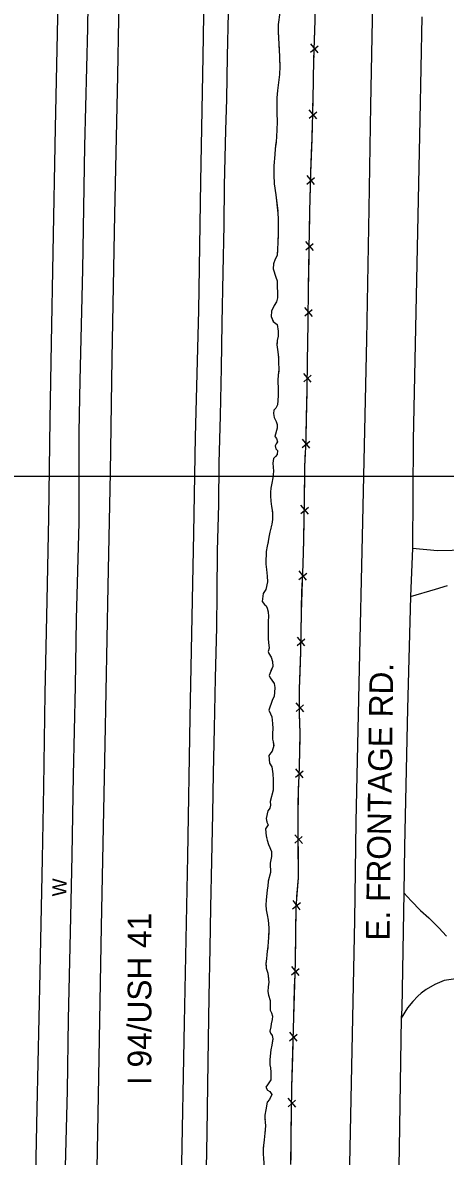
# Model space of a CAD drawing. Extents: x 591954 to 597000, y 198576 to 213500.
# Drawn here: x 594156.7 to 594335.4, y 210712.6 to 211191.6 of the extents above; entities that cross this region are included whole.
import ezdxf

# ---------------------------------------------------------------- set-up
doc = ezdxf.new("R2010")
doc.units = 0
for name, color, linetype in [('1', 7, 'Continuous'), ('Level 10', 7, 'Continuous'), ('Level 11', 7, 'Continuous'), ('Level 15', 7, 'Continuous'), ('Level 17', 7, 'Continuous'), ('Level 19', 7, 'Continuous')]:
    doc.layers.add(name, color=color, linetype=linetype)

msp = doc.modelspace()

# ---------------------------------------------------------------- linework, layer by layer
at = {"layer": 'Level 10'}
msp.add_line((593000, 211000), (595000, 211000), dxfattribs=at)
msp.add_line((593000, 211000), (595000, 211000), dxfattribs=at)
at = {"layer": 'Level 11'}
for points in [[(594290.55, 210476.1), (594291.57, 210525.8), (594292.67, 210594.94), (594294.13, 210661.1), (594297.11, 210812.38), (594297.66, 210853.99), (594298.97, 210912.37), (594300.53, 210980.83), (594302.18, 211057.77), (594303.18, 211112.92), (594303.98, 211156.68), (594305.25, 211221.98), (594306.52, 211280.92), (594307.82, 211348.24), (594307.84, 211363.61)], [(594174.17, 211353.1), (594173.64, 211313.11), (594172.85, 211273.76), (594172.08, 211236.3), (594171.57, 211200.42), (594170.51, 211147.21), (594169.53, 211094.52), (594168.84, 211056.27), (594168.25, 211023.92), (594167.6, 210982.58), (594166.96, 210947.49), (594166.1, 210908.1), (594165.49, 210868.71), (594165, 210838.3), (594163.92, 210790.21), (594162.74, 210732.76), (594161.54, 210677), (594160.31, 210610.68), (594159.36, 210549.54), (594158.29, 210495.26), (594157.59, 210460.37)], [(594183.44, 210463.91), (594184.17, 210503.22), (594185.14, 210557.74), (594186.39, 210616.72), (594187.41, 210661.6), (594188.68, 210730.38), (594190.07, 210809.74), (594191.63, 210886.77), (594192.88, 210953.47), (594193.81, 211001.57), (594194.59, 211049.86), (594195.73, 211110.64), (594196.94, 211169.32), (594197.79, 211217.41), (594199.04, 211279.16), (594200.37, 211353.37)], [(594236.14, 211356.07), (594235.07, 211306.02), (594233.84, 211238.06), (594232.83, 211177.35), (594231.88, 211124.47), (594231.08, 211069.98), (594229.63, 211016.6), (594228.9, 210975.92), (594227.38, 210897.98), (594226.38, 210839.43), (594225.07, 210768.99), (594223.7, 210701.89), (594222.9, 210649.47), (594221.38, 210584.45), (594220.05, 210515.29), (594218.89, 210465.12)], [(594243.55, 211195.74), (594243.16, 211177.45), (594242.93, 211159.33), (594242.52, 211146.27), (594241.95, 211122.88), (594241.82, 211106.11), (594241.38, 211086.14), (594240.9, 211064.64), (594240.63, 211045.84), (594240.16, 211025.47), (594239.71, 211005.64), (594239.56, 210988.07), (594238.94, 210968.46), (594238.79, 210950.57), (594238.65, 210936.23), (594238.09, 210914.63), (594237.68, 210893.45), (594237.31, 210874.56), (594236.93, 210857.3), (594236.5, 210837.49), (594236.08, 210817.69), (594235.84, 210800.55), (594235.48, 210779.99), (594235.13, 210761.79), (594234.81, 210742.84), (594234.52, 210722.42), (594234.02, 210692.36)], [(594325.42, 211194.14), (594324.66, 211150.75), (594323.39, 211089.74), (594321.87, 211015.16), (594321.51, 210969.59), (594320.64, 210949.17), (594319.38, 210901.67), (594318.2, 210843.45), (594317.86, 210823.99)], [(594317.86, 210823.99), (594316.97, 210775.1), (594316.78, 210770.9)], [(594316.78, 210770.9), (594315.84, 210716.02), (594315.21, 210678.12)]]:
    msp.add_lwpolyline(points, dxfattribs=at)
at = {"layer": 'Level 15'}
for p, q in [((594278.45, 211179.17), (594281.71, 211181.86)), ((594281.68, 211178.9), (594278.56, 211182.71)), ((594277.81, 211151.3), (594281.04, 211154.02)), ((594281.04, 211151.06), (594277.89, 211154.85)), ((594280.13, 211123.22), (594276.96, 211127)), ((594276.89, 211123.45), (594280.12, 211126.19)), ((594276.39, 211095.6), (594279.61, 211098.33)), ((594279.63, 211095.37), (594276.45, 211099.14)), ((594276, 211067.72), (594279.18, 211070.5)), ((594279.23, 211067.53), (594276.02, 211071.27)), ((594275.53, 211039.87), (594278.73, 211042.64)), ((594278.76, 211039.67), (594275.57, 211043.42)), ((594274.9, 211012.06), (594278.18, 211014.73)), ((594278.13, 211011.77), (594275.04, 211015.61)), ((594277.54, 210983.95), (594274.37, 210987.73)), ((594274.31, 210984.18), (594277.53, 210986.92)), ((594273.51, 210956.38), (594276.82, 210959.01)), ((594276.73, 210956.05), (594273.69, 210959.93)), ((594272.82, 210928.48), (594276.04, 210931.22)), ((594276.05, 210928.25), (594272.89, 210932.03)), ((594275.56, 210900.43), (594272.31, 210904.15)), ((594272.32, 210900.6), (594275.49, 210903.4)), ((594272.05, 210872.82), (594275.33, 210875.48)), ((594275.28, 210872.51), (594272.2, 210876.36)), ((594275.01, 210844.74), (594271.75, 210848.44)), ((594271.77, 210844.89), (594274.93, 210847.7)), ((594270.78, 210817.18), (594274.12, 210819.77)), ((594274, 210816.8), (594271.02, 210820.73)), ((594270.4, 210789.28), (594273.67, 210791.97)), ((594273.64, 210789), (594270.52, 210792.82)), ((594269.56, 210761.42), (594272.8, 210764.13)), ((594272.79, 210761.17), (594269.65, 210764.97)), ((594268.93, 210733.55), (594272.13, 210736.31)), ((594272.17, 210733.34), (594268.97, 210737.09))]:
    msp.add_line(p, q, dxfattribs=at)
for points in [[(594170.79, 210474.62), (594171.14, 210486.39), (594171.39, 210516.65), (594172.05, 210553.18), (594173.19, 210600.49), (594173.65, 210647.65), (594174.58, 210697.47), (594175.74, 210740.41), (594176.16, 210770.54), (594176.91, 210807.23), (594177.67, 210839.88), (594178.22, 210873.53), (594179.05, 210911.25), (594179.45, 210939.58), (594180.66, 210980.37), (594180.66, 211018.56), (594181.07, 211040.45), (594182.14, 211087.34), (594183.05, 211139.47), (594184.23, 211189.27), (594184.94, 211239.88), (594186.38, 211296.19), (594186.81, 211339.32), (594187.17, 211354.6)], [(594280.12, 211184.37), (594280.37, 211192.58), (594280.43, 211195.69)], [(594270.17, 210709.15), (594270.52, 210741.76), (594271.33, 210771.41), (594272.08, 210794.68), (594272.23, 210807.85), (594272.31, 210817.86), (594273.39, 210830.19), (594273.27, 210845.83), (594273.22, 210855.06), (594273.3, 210866.85), (594273.72, 210876.82), (594274.03, 210891.55), (594273.82, 210899.83), (594273.81, 210910.14), (594274.27, 210925.76), (594274.58, 210942.32), (594274.97, 210955.54), (594275.34, 210962.92), (594275.6, 210973.09), (594275.9, 210988.89), (594276.08, 211003.93), (594276.53, 211015.25), (594276.77, 211024.87), (594276.99, 211036.75), (594277.12, 211048.48), (594277.48, 211064.76), (594277.57, 211080.04), (594277.9, 211095.86), (594278.17, 211111.92), (594278.49, 211128.17), (594279.1, 211142.39), (594279.48, 211158.99), (594279.85, 211175.96), (594280.37, 211192.58)], [(594279.68, 211167.84), (594279.85, 211175.96), (594279.91, 211177.79)], [(594279.43, 211156.52), (594279.48, 211158.99), (594279.68, 211167.84)], [(594278.99, 211139.99), (594279.1, 211142.39), (594279.27, 211149.94)], [(594278.51, 211128.68), (594278.99, 211139.99)], [(594278.17, 211112.14), (594278.37, 211122.09)], [(594277.98, 211100.82), (594278.17, 211111.92), (594278.17, 211112.14)], [(594277.66, 211084.28), (594277.86, 211094.24)], [(594277.53, 211072.96), (594277.57, 211080.04), (594277.66, 211084.28)], [(594277.29, 211056.43), (594277.48, 211064.76), (594277.49, 211066.38)], [(594277.08, 211045.11), (594277.12, 211048.48), (594277.29, 211056.43)], [(594276.84, 211028.57), (594276.99, 211036.75), (594277.01, 211038.53)], [(594276.58, 211017.25), (594276.77, 211024.87), (594276.84, 211028.57)], [(594276.04, 211000.72), (594276.08, 211003.93), (594276.35, 211010.68)], [(594275.9, 210989.4), (594276.04, 211000.72)], [(594275.59, 210972.87), (594275.6, 210973.09), (594275.78, 210982.82)], [(594275.27, 210961.55), (594275.34, 210962.92), (594275.59, 210972.87)], [(594274.66, 210945.02), (594274.95, 210954.98)], [(594274.42, 210933.71), (594274.58, 210942.32), (594274.66, 210945.02)], [(594274.01, 210917.17), (594274.27, 210925.76), (594274.29, 210927.13)], [(594273.81, 210905.86), (594273.81, 210910.14), (594274.01, 210917.17)], [(594273.98, 210889.32), (594274.03, 210891.55), (594273.83, 210899.27)], [(594273.74, 210878), (594273.98, 210889.32)], [(594273.27, 210861.47), (594273.3, 210866.85), (594273.49, 210871.42)], [(594273.25, 210850.15), (594273.22, 210855.06), (594273.27, 210861.47)], [(594273.36, 210833.61), (594273.29, 210843.57)], [(594272.7, 210822.32), (594273.39, 210830.19), (594273.36, 210833.61)], [(594272.21, 210805.8), (594272.23, 210807.85), (594272.3, 210815.76)], [(594272.07, 210794.48), (594272.08, 210794.68), (594272.21, 210805.8)], [(594271.54, 210777.95), (594271.86, 210787.9)], [(594271.2, 210766.63), (594271.33, 210771.41), (594271.54, 210777.95)], [(594270.75, 210750.1), (594271.02, 210760.05)], [(594270.49, 210738.78), (594270.52, 210741.76), (594270.75, 210750.1)], [(594270.31, 210722.24), (594270.42, 210732.2)], [(594270.18, 210710.92), (594270.31, 210722.24)]]:
    msp.add_lwpolyline(points, dxfattribs=at)
at = {"layer": 'Level 17'}
for points in [[(594321.51, 210969.59), (594332.12, 210968.56), (594344.54, 210968.94)], [(594320.64, 210949.17), (594331.29, 210952.18), (594336.34, 210953.77)], [(594317.86, 210823.99), (594320.98, 210820.52), (594324.9, 210816.49), (594328.48, 210813.31), (594332.66, 210809.17), (594335.89, 210805.59)], [(594339.82, 210787.56), (594334.97, 210786.81), (594331.01, 210785.25), (594327.25, 210783.02), (594325.18, 210781.52), (594323.78, 210780.3), (594321.67, 210778.01), (594319.48, 210775.28), (594316.78, 210770.9)]]:
    msp.add_lwpolyline(points, dxfattribs=at)
at = {"layer": 'Level 19'}
for points in [[(594265.43, 211195.99), (594264.68, 211190.89), (594264.7, 211187.62), (594264.85, 211185.11), (594265.16, 211180.28), (594265.29, 211177.03), (594265.4, 211173.14), (594265.29, 211169.8), (594264.53, 211162.95), (594264.25, 211159.84), (594264.14, 211156.42), (594264.21, 211153.34), (594264.33, 211149.82), (594264.19, 211146.26), (594263.87, 211141.19), (594263.51, 211138.28), (594263.29, 211135.92), (594262.94, 211131.17), (594262.85, 211127.41), (594263.05, 211123.59), (594263.7, 211118.86), (594264.66, 211111.2), (594264.7, 211108.77), (594264.8, 211104.75), (594264.75, 211101.59), (594264.6, 211099.1), (594264.44, 211095.69), (594264.32, 211093.2)], [(594264.7, 211187.71), (594264.7, 211187.62), (594264.82, 211185.71)], [(594265.06, 211181.72), (594265.16, 211180.28), (594265.18, 211179.73)], [(594265.33, 211175.73), (594265.39, 211173.73)], [(594265.28, 211169.73), (594264.53, 211162.95), (594264.25, 211159.84), (594264.14, 211156.42), (594264.21, 211153.34), (594264.33, 211149.82), (594264.19, 211146.26), (594263.87, 211141.19), (594263.82, 211140.81)], [(594263.82, 211140.81), (594263.51, 211138.28), (594263.29, 211135.92), (594262.94, 211131.17), (594262.85, 211127.41), (594263.05, 211123.59), (594263.7, 211118.86), (594264.56, 211111.95)], [(594264.72, 211107.96), (594264.77, 211105.96)], [(594264.75, 211101.96), (594264.75, 211101.59), (594264.65, 211099.96)], [(594264.32, 211093.2), (594263.51, 211091.68), (594262.76, 211089.79), (594262.62, 211087.6), (594263.79, 211084.03), (594264.26, 211082.6), (594264.32, 211080.32), (594264.4, 211077.38), (594264.41, 211075.39), (594264.11, 211073.65), (594263.01, 211072.08), (594261.92, 211069.8), (594261.83, 211067.49), (594262.66, 211065.35), (594264.3, 211064.04), (594264.75, 211061.23), (594264.78, 211059.1), (594264.35, 211057.29), (594264.18, 211055.56), (594264.67, 211052.59), (594264.82, 211050.18), (594264.93, 211048.15), (594265.06, 211045.11), (594264.81, 211042.62), (594264.64, 211040.57), (594264.69, 211036.54), (594264.76, 211033.89), (594264.43, 211030.13), (594263.74, 211028.71), (594262.94, 211027.83), (594262.71, 211026.54), (594263.1, 211024.81), (594263.92, 211023.17), (594264.36, 211021.82), (594264.3, 211020.24), (594263.39, 211016.75), (594264.11, 211015.92), (594264.51, 211014.58), (594263.91, 211013.7), (594263.49, 211012.8), (594263.82, 211011.55), (594264.52, 211010.92), (594264.37, 211009.11), (594263.62, 211008.29), (594262.83, 211007.49), (594262.51, 211005.46), (594262.76, 211002.07), (594262.52, 210999.36), (594262.08, 210997.06), (594261.68, 210994.95), (594261.52, 210993.26), (594261.53, 210991.74), (594261.65, 210989.41), (594261.88, 210987.14), (594262.37, 210984.8), (594262.38, 210981.63), (594262.09, 210979.72), (594261.26, 210976.31), (594260.8, 210974.24), (594260.51, 210972.42), (594260.16, 210970.46), (594259.74, 210968.2), (594259.65, 210966.73), (594259.54, 210964.67), (594259.55, 210962.79)], [(594264.32, 211093.2), (594263.51, 211091.68), (594262.76, 211089.79), (594262.62, 211087.6), (594263.79, 211084.03), (594264.26, 211082.6), (594264.32, 211080.32), (594264.4, 211077.38), (594264.41, 211075.39), (594264.11, 211073.65), (594263.01, 211072.08), (594261.92, 211069.8), (594261.83, 211067.49), (594262.57, 211065.57)], [(594264.45, 211095.97), (594264.44, 211095.69), (594264.36, 211093.97)], [(594264.56, 211062.39), (594264.75, 211061.23), (594264.76, 211060.41)], [(594264.27, 211056.46), (594264.18, 211055.56), (594264.36, 211054.48)], [(594264.8, 211050.51), (594264.82, 211050.18), (594264.91, 211048.52)], [(594265, 211044.52), (594264.81, 211042.62), (594264.64, 211040.57), (594264.69, 211036.54), (594264.76, 211033.89), (594264.43, 211030.13), (594263.74, 211028.71), (594262.94, 211027.83), (594262.71, 211026.54), (594263.1, 211024.81), (594263.92, 211023.17), (594264.36, 211021.82), (594264.3, 211020.24), (594263.39, 211016.75), (594263.58, 211016.54)], [(594263.58, 211016.54), (594264.11, 211015.92), (594264.51, 211014.58), (594263.91, 211013.7), (594263.49, 211012.8), (594263.82, 211011.55), (594264.52, 211010.92), (594264.37, 211009.11), (594263.62, 211008.29), (594262.83, 211007.49), (594262.51, 211005.46), (594262.76, 211002.07), (594262.52, 210999.36), (594262.08, 210997.06), (594261.68, 210994.95), (594261.52, 210993.26), (594261.53, 210991.74), (594261.65, 210989.41), (594261.67, 210989.18)], [(594262.28, 210985.23), (594262.37, 210984.8), (594262.37, 210983.24)], [(594261.98, 210979.27), (594261.51, 210977.33)], [(594260.67, 210973.42), (594260.51, 210972.42), (594260.33, 210971.45)], [(594259.7, 210967.5), (594259.65, 210966.73), (594259.54, 210964.67), (594259.55, 210962.79)], [(594259.55, 210962.79), (594259.86, 210960.51), (594260.15, 210957.68), (594260.24, 210955.34), (594259.47, 210952.14), (594258.45, 210950.36), (594257.95, 210947.01), (594258.94, 210945.71), (594259.64, 210945.18), (594260.07, 210944.22), (594260.56, 210942.7), (594260.7, 210940.68), (594260.57, 210938.76), (594260.54, 210936.57), (594260.54, 210934.39), (594260.5, 210932.86), (594260.53, 210931.41), (594260.65, 210929.7), (594260.96, 210927.38), (594260.55, 210925.9), (594260.76, 210925.13), (594261.85, 210923.58), (594262.32, 210921.74), (594262.43, 210919.6), (594261.38, 210916.95), (594260.88, 210915.79), (594261.36, 210914.82), (594263.06, 210912.44), (594263.38, 210910.74), (594263.25, 210908.54), (594262.99, 210907.08), (594262.18, 210905.18), (594260.8, 210901.15), (594261.48, 210899.63), (594262.05, 210898.24), (594262.35, 210895.54), (594262.45, 210893.4), (594262.33, 210891.32), (594262.39, 210888.89), (594262.69, 210887.77), (594262.85, 210886.21), (594262.25, 210883.79), (594261.61, 210883.04), (594260.83, 210882), (594261.15, 210878.78), (594262.13, 210877.18), (594262.48, 210874.23), (594262.62, 210871.61), (594262.7, 210869.64), (594262.65, 210867.33), (594261.41, 210862.58), (594261.47, 210861.02), (594261.29, 210859.74), (594260.44, 210858.62), (594259.73, 210855.39), (594259.98, 210853.81), (594260.51, 210852.66), (594259.97, 210851.82), (594259.38, 210850.91), (594259.73, 210847.91), (594260.14, 210846.22), (594260.65, 210844.38), (594261.29, 210843.05), (594261.86, 210841.39), (594261.97, 210839.31)], [(594259.55, 210962.79), (594259.86, 210960.51), (594260.15, 210957.68), (594260.24, 210955.34), (594259.47, 210952.14), (594258.45, 210950.36), (594257.95, 210947.01), (594258.94, 210945.71), (594259.64, 210945.18), (594260.07, 210944.22), (594260.56, 210942.7), (594260.7, 210940.68), (594260.57, 210938.76), (594260.54, 210936.57), (594260.54, 210935.09)], [(594260.55, 210931.09), (594260.65, 210929.7), (594260.73, 210929.1)], [(594260.74, 210925.2), (594260.76, 210925.13), (594261.85, 210923.58), (594261.85, 210923.55)], [(594262.43, 210919.61), (594262.43, 210919.6), (594261.69, 210917.75)], [(594261.83, 210914.17), (594263.06, 210912.44), (594263.38, 210910.74), (594263.25, 210908.54), (594262.99, 210907.08), (594262.18, 210905.18), (594260.8, 210901.15), (594261.48, 210899.63), (594262.05, 210898.24), (594262.35, 210895.54), (594262.45, 210893.4), (594262.33, 210891.32), (594262.39, 210888.89), (594262.69, 210887.77), (594262.84, 210886.34)], [(594262.84, 210886.34), (594262.85, 210886.21), (594262.25, 210883.79), (594261.61, 210883.04), (594260.83, 210882), (594261.15, 210878.78), (594262.13, 210877.18), (594262.48, 210874.23), (594262.62, 210871.61), (594262.7, 210869.64), (594262.65, 210867.33), (594261.41, 210862.58), (594261.47, 210861.02), (594261.29, 210859.74), (594260.48, 210858.68)], [(594259.83, 210854.77), (594259.98, 210853.81), (594260.41, 210852.88)], [(594259.57, 210849.25), (594259.73, 210847.91), (594259.89, 210847.27)], [(594261.97, 210839.31), (594261.32, 210836.52), (594261.33, 210835.15), (594261.54, 210833.69), (594261.47, 210832.47), (594260.56, 210828.85), (594260.35, 210826.71), (594260.06, 210825.17), (594259.62, 210820.8), (594259.53, 210818.86), (594259.65, 210816.77), (594260.04, 210814.69), (594260.56, 210812.38), (594260.85, 210809.09), (594260.75, 210807.36), (594260.6, 210805.07), (594260.51, 210803.24), (594260.41, 210801.22), (594260.08, 210799.29), (594259.98, 210797.67), (594259.81, 210796.07), (594259.54, 210794.11), (594259.66, 210792.03), (594260.34, 210789.92), (594260.81, 210786.18), (594260.56, 210784.15), (594260.35, 210782.16), (594260.66, 210780.69), (594261.31, 210778.39), (594261.41, 210774.32), (594261.9, 210773.14), (594262.33, 210771.84), (594262.28, 210770.38), (594261.8, 210768.58), (594261.6, 210767.32), (594261.2, 210765.46), (594261.5, 210764.58), (594262.18, 210763.56), (594262.49, 210762.24), (594262.08, 210759.56), (594261.63, 210757.51), (594261.19, 210753.45), (594261.25, 210751.3), (594261.47, 210749.92), (594261.63, 210748.13), (594261.63, 210746.42), (594261.58, 210744.94), (594260.23, 210742.77), (594259.57, 210741.73), (594260.22, 210740.59), (594261.28, 210739.9), (594262.11, 210738.76), (594261.1, 210736.54), (594260.13, 210735.43), (594259.48, 210732.28), (594259.12, 210730), (594259.17, 210728.45), (594259.32, 210726.94), (594259.44, 210725.4), (594259.07, 210722.2), (594259.01, 210721.12), (594258.83, 210719.42), (594258.5, 210717.35), (594258.34, 210715.47), (594258.42, 210713.68)], [(594261.97, 210839.31), (594261.32, 210836.52), (594261.33, 210835.15), (594261.54, 210833.69), (594261.47, 210832.47), (594260.56, 210828.85), (594260.35, 210826.71), (594260.06, 210825.17), (594259.62, 210820.8), (594259.53, 210818.86), (594259.65, 210816.77), (594260.04, 210814.69), (594260.56, 210812.38), (594260.71, 210810.68)], [(594261.09, 210843.48), (594261.29, 210843.05), (594261.78, 210841.6)], [(594260.71, 210806.69), (594260.6, 210805.07), (594260.58, 210804.7)], [(594260.33, 210800.71), (594260.08, 210799.29), (594260.04, 210798.73)], [(594259.63, 210794.76), (594259.54, 210794.11), (594259.61, 210792.76)], [(594260.47, 210788.88), (594260.81, 210786.18), (594260.56, 210784.15), (594260.35, 210782.16), (594260.66, 210780.69), (594261.31, 210778.39), (594261.41, 210774.32), (594261.9, 210773.14), (594262.33, 210771.84), (594262.28, 210770.38), (594261.8, 210768.58), (594261.6, 210767.32), (594261.2, 210765.46), (594261.5, 210764.58), (594262.18, 210763.56), (594262.49, 210762.24), (594262.25, 210760.65)], [(594262.25, 210760.65), (594262.08, 210759.56), (594261.63, 210757.51), (594261.19, 210753.45), (594261.25, 210751.3), (594261.47, 210749.92), (594261.63, 210748.13), (594261.63, 210746.42), (594261.58, 210744.94), (594260.23, 210742.77), (594259.57, 210741.73), (594260.22, 210740.59), (594261.28, 210739.9), (594262.11, 210738.76), (594261.1, 210736.54), (594260.13, 210735.43), (594259.83, 210733.96)], [(594259.12, 210730.03), (594259.12, 210730), (594259.17, 210728.45), (594259.21, 210728.03)], [(594259.28, 210724.05), (594259.07, 210722.2), (594259.06, 210722.06)], [(594258.62, 210718.09), (594258.5, 210717.35), (594258.4, 210716.1)], [(594258.42, 210713.68), (594258.55, 210711.67)], [(594258.42, 210713.68), (594258.55, 210711.67), (594258.77, 210707.82), (594258.59, 210705.39), (594258.87, 210701.92), (594260.34, 210700.26), (594261.01, 210697.31), (594260.36, 210695.7), (594259.69, 210694.8), (594259.37, 210693.61), (594259.14, 210690.97), (594259.29, 210689.14), (594259.91, 210687.65), (594260.48, 210685.96)]]:
    msp.add_lwpolyline(points, dxfattribs=at)

# ---------------------------------------------------------------- texts
at = {"layer": '1'}
for s, rotation, p in [('E. FRONTAGE RD.', 89.217, (594311.83, 210803.68)), ('I 94/USH 41', 90, (594211.13, 210742.68))]:
    msp.add_text(s, height=10, rotation=rotation, dxfattribs=at).set_placement(p)
at = {"layer": 'Level 15'}
msp.add_text('W', height=6, rotation=88.8227, dxfattribs=at).set_placement((594175.19, 210822.35))

doc.saveas('drawing.dxf')
